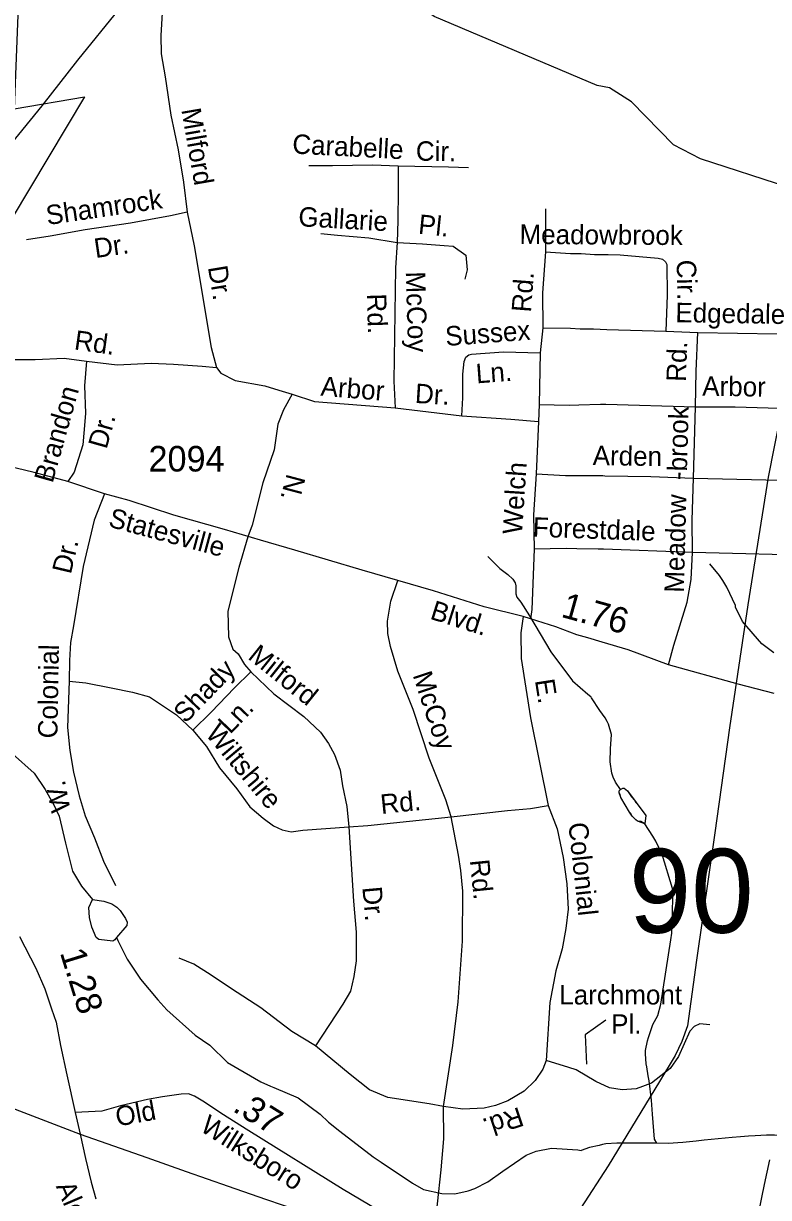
# Model space of a CAD drawing. Extents: x 1473865 to 1648260, y 639067 to 773536.
# Drawn here: x 1551919 to 1555561, y 707013 to 712751 of the extents above; entities that cross this region are included whole.
import ezdxf

# ---------------------------------------------------------------- set-up
doc = ezdxf.new("R2010")
doc.units = 0
for name, color, linetype in [('Exist Boundary Political City Limit New', 7, 'Continuous'), ('Exist Hydrographic Creek Single Shore', 7, 'Continuous'), ('Exist Hydrographic Misc Water Feature', 7, 'Continuous'), ('Exist Railroad Mainline', 7, 'Continuous'), ('Exist Road Non-System Primary Historical Abandoned', 7, 'Continuous'), ('Exist Road Non-System Primary Historical Abandoned Label', 7, 'Continuous'), ('Exist Road Non-System Type 51', 7, 'Continuous'), ('Exist Road Non-System Type 51 Label', 7, 'Continuous'), ('Exist Road Primary US Attributed', 7, 'Continuous'), ('Exist Road Primary US Label', 7, 'Continuous'), ('Exist Road Primary US Mileage Hundredths English Label', 7, 'Continuous'), ('Exist Road Primary US UnDivided 4 Lane Attributed', 7, 'Continuous'), ('Exist Road Secondary Mileage Hundredths English Label', 7, 'Continuous'), ('Exist Road Secondary Structure Standard Bridge Number Label', 7, 'Continuous'), ('Exist Road Secondary Type 51 Attributed', 7, 'Continuous'), ('Exist Road Secondary Type 51 Label', 7, 'Continuous'), ('Exist Road Secondary Type 51 Number Label', 7, 'Continuous'), ('Exist Utilities Electrical Transmission Line', 7, 'Continuous'), ('Map Preparation Boundary City Limit Buffer Line', 7, 'Continuous')]:
    doc.layers.add(name, color=color, linetype=linetype)

msp = doc.modelspace()

# ---------------------------------------------------------------- linework, layer by layer
at = {"layer": 'Exist Boundary Political City Limit New'}
msp.add_lwpolyline([(1551901.5, 713044.3), (1551873, 712334.2), (1552217, 712392.4), (1551863.2, 711800.8), (1551873, 712111.1), (1551692.5, 711877.2), (1551538, 711711.1), (1551326.1, 711510.6), (1551177.2, 711367.4), (1551017, 711235.6), (1550977.1, 711108.7), (1550578.8, 711186.2), (1550473.6, 711357.9), (1550274.4, 711230.5), (1549965.4, 711840.4), (1549826, 711850.9), (1549777.2, 712119.2), (1550127.2, 712224.2), (1549999.6, 712628.1), (1549234.4, 712324.4), (1548771.1, 712923.9)], dxfattribs=at)
at = {"layer": 'Exist Hydrographic Creek Single Shore'}
for points in [[(1554722.7, 712448.4), (1553926, 712785.4), (1553118, 713330.2)], [(1556764, 711667.7), (1555660, 711949.4), (1555228, 712089.4), (1555095.9, 712157.7), (1554891, 712368.7), (1554783, 712436.5), (1554722.7, 712448.4)]]:
    msp.add_lwpolyline(points, dxfattribs=at)
at = {"layer": 'Exist Hydrographic Misc Water Feature'}
msp.add_line((1554677.7, 709474.3), (1554691.2, 709462.8), dxfattribs=at)
for points in [[(1554188.1, 710147.1), (1554247.4, 710087.2), (1554286.9, 710058.4), (1554310.5, 710035.9), (1554322.1, 710017.6), (1554325.9, 710003.6), (1554325, 709963.6), (1554330.8, 709947.5), (1554350.3, 709923.1), (1554391.7, 709857.1), (1554495.8, 709680.2), (1554603, 709538.5), (1554677.7, 709474.3)], [(1555586.6, 709675.3), (1555527.4, 709720), (1555433.5, 709828.5), (1555399.1, 709899), (1555399.3, 709907.2), (1555357.2, 709996.7), (1555337.9, 710029.1), (1555320.4, 710054), (1555273.5, 710110)], [(1554837.5, 709006.8), (1554812.1, 709043.4), (1554800.7, 709067.5), (1554795.1, 709088.1), (1554786.2, 709143.3), (1554787.6, 709205.6), (1554793.2, 709276.1), (1554778.2, 709326.4), (1554772.6, 709340.5), (1554762.8, 709357.9), (1554735.7, 709393.8), (1554695.1, 709455.3), (1554691.2, 709462.8)], [(1551546.9, 709409.4), (1551652.2, 709332.2), (1551668, 709323.9), (1551691.8, 709313.5), (1551707.8, 709309.1), (1551731.7, 709308.6), (1551771.4, 709293.8), (1551823.8, 709235.4), (1551865.2, 709182), (1551971.4, 709087.8), (1552023.9, 709006.8), (1552070.4, 708926), (1552093.5, 708877.5), (1552124.8, 708744.9), (1552158.1, 708608.3), (1552202.7, 708535.4), (1552255.8, 708469.9)], [(1554955.5, 708839.5), (1554936, 708850.5), (1554920.1, 708853.4), (1554912.2, 708859.3), (1554894.7, 708877.7), (1554887, 708890.1), (1554881.1, 708896), (1554838.5, 708968.2), (1554834.9, 708983.1), (1554831.1, 708991.4), (1554831.1, 709000.4), (1554837.5, 709006.8)], [(1554955.5, 708839.5), (1554920.1, 708853.4), (1554912.2, 708859.3), (1554894.7, 708877.7), (1554881.1, 708896), (1554838.5, 708968.2), (1554831.1, 708991.4), (1554831.1, 709000.4), (1554837.5, 709006.8)], [(1554837.5, 709006.8), (1554847.6, 709014.8), (1554855.6, 709013.9), (1554871.3, 709000.4), (1554890.7, 708972.1), (1554906.3, 708953.7), (1554910.1, 708945.5), (1554917.8, 708937.1), (1554960.6, 708880.4), (1554955.5, 708839.5)], [(1554837.5, 709006.8), (1554847.6, 709014.8), (1554855.6, 709013.9), (1554871.3, 709000.4), (1554960.6, 708880.4), (1554955.5, 708839.5)], [(1555015.2, 707278.3), (1555002.5, 707299.1), (1554993.1, 707420.7), (1554988.5, 707489.7), (1554976.5, 707583.5), (1554973, 707607.4), (1554966.1, 707651.9), (1554962.3, 707667.5), (1554959.5, 707716), (1554959.8, 707731.6), (1554968.7, 707779.8), (1554973.1, 707795.3), (1554994.5, 707858.9), (1555019.7, 707902.7), (1555034.1, 707959), (1555083.5, 708273.2), (1555088.2, 708305.1), (1555093.5, 708472.4), (1555090.5, 708524.1), (1555040.7, 708689.3), (1555010, 708755.5), (1554994.5, 708779.6), (1554955.5, 708839.5)], [(1552373.2, 708284.5), (1552365.1, 708272.2), (1552356, 708266.5), (1552287.7, 708273.8), (1552273.9, 708284.1), (1552252.9, 708334.5), (1552241.8, 708382.7), (1552238.7, 708430.8), (1552255.8, 708469.9)], [(1552255.8, 708469.9), (1552311.3, 708461.3), (1552351.1, 708448.4), (1552374.8, 708432), (1552390.5, 708415.7), (1552417.7, 708377.1), (1552425.4, 708359), (1552423.1, 708343), (1552373.2, 708284.5)], [(1552373.2, 708284.5), (1552379.6, 708269.9), (1552425.8, 708179.1), (1552490.8, 708079.8), (1552576, 707980.1), (1552619.1, 707931.2), (1552758.7, 707806.5), (1552830.1, 707758.7), (1552916.1, 707673.3), (1553078.3, 707578.1), (1553126, 707557.1), (1553141.8, 707550.8), (1553260.9, 707500.4), (1553368.7, 707420.6), (1553410.1, 707382.1), (1553465.8, 707338.3), (1553627.3, 707213.1), (1553666.8, 707186.3), (1553820.9, 707083.3), (1553874.3, 707052.4), (1553963.9, 707032.3), (1554027.9, 707031.1), (1554092.2, 707045.7), (1554124.4, 707057.1), (1554189.1, 707089.8), (1554262.1, 707142.3), (1554375.7, 707219.9), (1554424.8, 707239.7), (1554500.3, 707255.4), (1554628, 707245.7), (1554644, 707244)], [(1555722.8, 707296.8), (1555651, 707309), (1555627, 707312.7), (1555589, 707317.6), (1555551, 707318.3), (1555495, 707315.4), (1555463, 707312.8), (1555422.9, 707309.4), (1555382.8, 707306.1), (1555246.5, 707294.1), (1555206.2, 707289.2), (1555142.1, 707283.1), (1555070, 707277.2), (1555015.2, 707278.3)], [(1555015.2, 707278.3), (1554961.9, 707279.4), (1554818.3, 707279), (1554765.7, 707275.1), (1554749.6, 707272.2), (1554733.5, 707268.4), (1554685.3, 707257.1), (1554644, 707244)]]:
    msp.add_lwpolyline(points, dxfattribs=at)
at = {"layer": 'Exist Railroad Mainline'}
msp.add_lwpolyline([(1551836.2, 707462.2), (1552196, 707323.2), (1552521.6, 707208.7), (1552713.1, 707139.8), (1552919.8, 707069.4), (1553101.8, 707005.4), (1553188.8, 706975.3), (1553332.7, 706925.6)], dxfattribs=at)
at = {"layer": 'Exist Road Non-System Primary Historical Abandoned'}
msp.add_lwpolyline([(1553928.9, 706782.8), (1553693, 706926.4), (1553481.1, 707053.1), (1553020.8, 707339.3), (1552883.2, 707426.1), (1552803.4, 707479), (1552754.5, 707508.9), (1552724.6, 707519.8), (1552689.7, 707517.9), (1552598.4, 707504.9), (1552525.6, 707491.9), (1552393, 707461), (1552302.2, 707436.1), (1552172.1, 707429.7)], dxfattribs=at)
at = {"layer": 'Exist Road Non-System Type 51'}
for p, q in [((1554470.1, 711845.8), (1554470.9, 711635.7)), ((1554457.1, 711263.6), (1554443.5, 711141.8)), ((1555058.5, 711247.6), (1555214.5, 711240.5)), ((1554443.5, 711141.8), (1554439.6, 710889.8)), ((1553734.9, 710872.7), (1554060.6, 710833.6)), ((1554439.6, 710889.8), (1554436.3, 710805.8)), ((1555193.5, 710528.5), (1555204, 710878.5)), ((1554436.3, 710805.8), (1554424.3, 710549.7)), ((1555193.5, 710528.5), (1555953.9, 710511))]:
    msp.add_line(p, q, dxfattribs=at)
for points in [[(1552633.1, 713080.4), (1552622.8, 712987.5), (1552596.1, 712803.8), (1552590.4, 712691.8), (1552591.1, 712603.8), (1552611.4, 712491.3), (1552638.4, 712302.9), (1552674, 712134.2), (1552701.6, 711975.6), (1552719.3, 711829.4)], [(1553749.8, 712054.7), (1553624.4, 712059.4), (1553429, 712056.4), (1553313, 712056.1)], [(1553749.8, 712054.7), (1553749.8, 711935.7), (1553749, 711789.2), (1553745.4, 711681.2)], [(1554094.3, 712045.6), (1553996.7, 712048.6), (1553749.8, 712054.7)], [(1552719.3, 711829.4), (1552637.1, 711810.6), (1552442.5, 711775.5), (1552219.9, 711743), (1552049.4, 711711.8), (1551933.2, 711693.6)], [(1552719.3, 711829.4), (1552752.8, 711664.6), (1552835.4, 711167.1), (1552861.8, 711070.7)], [(1553371.7, 711725.1), (1553454, 711716), (1553606.5, 711703.7), (1553745.4, 711681.2)], [(1553745.4, 711681.2), (1553737.5, 711557.1), (1553728.9, 711003.9), (1553734.9, 710872.7)], [(1553745.4, 711681.2), (1553869.4, 711675.1), (1553975.2, 711665.5), (1554018.5, 711662.3), (1554080.6, 711619.5), (1554088.2, 711548.1), (1554076, 711502.3)], [(1554470.9, 711635.7), (1554455.8, 711435.7), (1554457.1, 711263.6)], [(1554470.9, 711635.7), (1554592.8, 711627.9), (1554644.9, 711627), (1554710.5, 711622.2), (1554776.2, 711621.8), (1554835, 711621.3), (1555020.9, 711604.8), (1555043, 711599.1), (1555056.4, 711586), (1555062.7, 711573.7), (1555065.7, 711423.8), (1555058.5, 711247.6)], [(1554457.1, 711263.6), (1554593.2, 711261.5), (1554639.4, 711258.3), (1554705, 711258.2), (1554770.6, 711256.2), (1555058.5, 711247.6)], [(1555204, 710878.5), (1555207.3, 711052.5), (1555214.5, 711240.5)], [(1555214.5, 711240.5), (1555602.7, 711233.8), (1555976.8, 711217.1)], [(1551113.4, 710805), (1551129.8, 710863.6), (1551153.2, 710945.5), (1551162.8, 711031.2), (1551141.6, 711083.6), (1551600, 711100.4), (1551750.2, 711108.2), (1551860.1, 711108.4), (1551976.2, 711108.6), (1552116.8, 711115.2), (1552226.7, 711101.6)], [(1552226.7, 711101.6), (1552217.5, 710979.6), (1552221.8, 710846.2), (1552219.2, 710806.2), (1552208.4, 710692.7), (1552165.7, 710558.4), (1552135.2, 710512.6)], [(1552226.7, 711101.6), (1552375.8, 711082.3), (1552543.4, 711091.6), (1552652.1, 711086.8), (1552792.1, 711076.6), (1552861.8, 711070.7)], [(1554060.6, 710833.6), (1554065.8, 710921.5), (1554065.8, 711037.6), (1554072.6, 711099.7), (1554081.4, 711120.1), (1554095.1, 711131.3), (1554109.2, 711135), (1554265.5, 711146.6), (1554443.5, 711141.8)], [(1552861.8, 711070.7), (1552883.5, 711042.3), (1552953, 711007.2), (1553097.8, 710981.2), (1553167.4, 710959.9), (1553231.8, 710939.8)], [(1553231.8, 710939.8), (1553190.4, 710862.9), (1553161.7, 710793.3), (1553143.4, 710668.2), (1553088.5, 710506.4), (1553036.8, 710299.8), (1553015.5, 710241.8)], [(1553231.8, 710939.8), (1553341.1, 710904.2), (1553734.9, 710872.7)], [(1554439.6, 710889.8), (1554585.6, 710885.4), (1554633.8, 710887.2), (1554739, 710891.2), (1554765, 710890.5), (1555204, 710878.5)], [(1555204, 710878.5), (1555398, 710877.2), (1555612.2, 710871.6), (1555962.3, 710857)], [(1554060.6, 710833.6), (1554300.5, 710817.9), (1554436.3, 710805.8)], [(1554424.3, 710549.7), (1554411.3, 710349.9), (1554414.9, 710181.7)], [(1554424.3, 710549.7), (1554568.2, 710541.6), (1554628.5, 710541.5), (1554751.4, 710541.4), (1554759.7, 710541.3), (1554985.4, 710537.9), (1555193.5, 710528.5)], [(1555188.9, 710166.5), (1555188.1, 710324.5), (1555193.5, 710528.5)], [(1552313.9, 710452.1), (1552263.6, 710323.2), (1552210.3, 710097.8), (1552163.8, 709808.2), (1552148.5, 709726.4), (1552143.3, 709638.5), (1552141.7, 709536.3)], [(1553015.5, 710241.8), (1552971.1, 710092.1), (1552917.8, 709878.6), (1552921.1, 709754.3), (1552942.4, 709693.3), (1552967.8, 709669.9), (1552999.2, 709619.2), (1553030.5, 709582.8)], [(1554414.9, 710181.7), (1554404.3, 709887.8), (1554397.8, 709842.2)], [(1555188.9, 710166.5), (1554754.3, 710181.8), (1554727.2, 710182.8), (1554623.1, 710184.4), (1554570.8, 710185.2), (1554414.9, 710181.7)], [(1555071, 709617.2), (1555097.7, 709713.1), (1555163.2, 709922.7), (1555182.1, 710034.5), (1555188.9, 710166.5)], [(1555951.2, 710142.8), (1555839.1, 710149.7), (1555188.9, 710166.5)], [(1554009.8, 708873.2), (1553983.1, 708957.6), (1553902.2, 709160.9), (1553823.9, 709398.4), (1553748.7, 709585.7), (1553712.5, 709706.5), (1553699.6, 709770.7), (1553698.4, 709830.8), (1553714, 709928.5), (1553748.2, 710028.9)], [(1554360.5, 709852.6), (1554349.6, 709772.6), (1554351.9, 709648.5), (1554397.4, 709357.6), (1554482.8, 708929.9)], [(1553030.5, 709582.8), (1552949.4, 709504), (1552835.6, 709385.6), (1552746.1, 709297)], [(1553030.5, 709582.8), (1553142.9, 709475), (1553289.2, 709364.6), (1553370.1, 709287.4), (1553409.2, 709232.7), (1553438.5, 709178.1), (1553467.4, 709101.7), (1553478.2, 709025.4), (1553498.6, 708925), (1553509, 708824.7)], [(1552141.7, 709536.3), (1552134.3, 709310.3), (1552144.6, 709198), (1552162.9, 709091.6), (1552191.2, 708977.2), (1552219.6, 708878.6), (1552266.1, 708771.8), (1552310.4, 708657), (1552368.6, 708538)], [(1552141.7, 709536.3), (1552223.6, 709529), (1552347.4, 709505.1), (1552451, 709483.6), (1552534.5, 709460.3), (1552667.2, 709372.2), (1552746.1, 709297)], [(1552746.1, 709297), (1552813, 709217.8), (1552877.3, 709112.8), (1552961.9, 709011.4), (1553024.5, 708922.3), (1553089.6, 708867.2), (1553141.1, 708830.5), (1553182.7, 708809.9), (1553226.8, 708801.2), (1553284.7, 708808.2), (1553509, 708824.7)], [(1554009.8, 708873.2), (1554284.4, 708904.9), (1554396.7, 708915.2), (1554482.8, 708929.9)], [(1554482.8, 708929.9), (1554527.1, 708815.2), (1554556.9, 708674.7), (1554575.1, 708546.3), (1554581.2, 708422.1), (1554569.7, 708328), (1554552.3, 708228.4), (1554520.5, 708120.7), (1554492.2, 707967), (1554473.8, 707683.1)], [(1553509, 708824.7), (1553601.2, 708831.5), (1554009.8, 708873.2)], [(1553972.4, 707458.7), (1554016.9, 707756.1), (1554044.2, 707969.9), (1554064.6, 708265.8), (1554066.3, 708509.9), (1554056, 708612.2), (1554045.1, 708686.4), (1554009.8, 708873.2)], [(1553509, 708824.7), (1553531.5, 708462.1), (1553545.2, 708309.9), (1553545.2, 708169.6), (1553534, 708093.8), (1553516.8, 708021.9), (1553479.9, 707958.5), (1553346.7, 707754.4)], [(1553346.7, 707754.4), (1553229.8, 707824.2), (1553079.5, 707940.7), (1552934.9, 708032.9), (1552836, 708100.5), (1552750.7, 708153.9), (1552679.2, 708182.9)], [(1555274.3, 707857.2), (1555224.4, 707862), (1555196.9, 707848.7), (1555175.8, 707826.6), (1555120.1, 707703.4), (1555079.3, 707643.8), (1554988.4, 707573), (1554914, 707544.1), (1554845.9, 707539.1), (1554783.9, 707549.9), (1554715.6, 707580.5), (1554619.9, 707637.7), (1554584.4, 707648.7), (1554473.8, 707683.1)], [(1553972.4, 707458.7), (1553902.5, 707471.7), (1553699, 707502.8), (1553610.5, 707540), (1553515.4, 707615), (1553346.7, 707754.4)], [(1554473.8, 707683.1), (1554457.2, 707641.4), (1554420.4, 707585.9), (1554365.5, 707532.6), (1554286.7, 707485.7), (1554226.4, 707462.7), (1554170.3, 707449.5), (1554066.2, 707445.2), (1553972.4, 707458.7)], [(1553928.9, 706782.8), (1553931.2, 706889.8), (1553942.2, 706982.5), (1553959.9, 707148), (1553973.1, 707300.3), (1553972.4, 707458.7)]]:
    msp.add_lwpolyline(points, dxfattribs=at)
at = {"layer": 'Exist Road Non-System Type 51 Label'}
msp.add_lwpolyline([(1554764.7, 707880.4), (1554664.2, 707808.5), (1554671.4, 707664.8)], dxfattribs=at)
at = {"layer": 'Exist Road Primary US Attributed'}
msp.add_lwpolyline([(1551078.4, 711381.3), (1551340, 711617.3), (1551526.1, 711796.8), (1551839.4, 712139.5), (1552010.4, 712349.6), (1552183.8, 712572.7), (1552591.8, 713074.8), (1552897.9, 713444.9), (1553119.6, 713714.2), (1553592.4, 714291.5), (1553943.2, 714696.8), (1554331.9, 715165.5), (1554453.3, 715299.2), (1554525.6, 715396.4)], dxfattribs=at)
at = {"layer": 'Exist Road Primary US UnDivided 4 Lane Attributed'}
msp.add_lwpolyline([(1551899.9, 708289.9), (1551979.8, 708134), (1552022.8, 708034), (1552055, 707935.1), (1552077.8, 707870.9), (1552100.3, 707756), (1552131.1, 707612.3), (1552172.1, 707429.7), (1552196, 707323.2), (1552221.6, 707204.3), (1552248.8, 707087.9), (1552271.8, 707007.1)], dxfattribs=at)
at = {"layer": 'Exist Road Secondary Type 51 Attributed'}
msp.add_lwpolyline([(1555587.9, 709476), (1555412.4, 709522.6), (1555071, 709617.2), (1554874.9, 709690.7), (1554747, 709728.2), (1554676.8, 709748.2), (1554623.7, 709763.4), (1554520.1, 709802.8), (1554397.8, 709842.2), (1554360.5, 709852.6), (1554171.1, 709900.6), (1553922.4, 709978.6), (1553748.2, 710028.9), (1553574, 710080.1), (1553245.4, 710177.4), (1553077.1, 710225.5), (1552900.9, 710278.9), (1552653, 710349.1), (1552435.5, 710419.3), (1552313.9, 710452.1), (1552135.2, 710512.6), (1551970.2, 710557.4), (1551793.8, 710599.1)], dxfattribs=at)
at = {"layer": 'Exist Utilities Electrical Transmission Line'}
for points in [[(1555647.8, 710987.6), (1555558.4, 710534), (1555459.7, 709910.7), (1555369.9, 709309.2), (1555298.7, 708795), (1555208.1, 708173.5), (1555164.6, 707852.6), (1555136.4, 707775.5), (1555104.2, 707708.3), (1555028.4, 707580.6), (1554776.1, 707167.9), (1554641.2, 706960.5)], [(1555565.5, 707198.4), (1555539.9, 707077), (1555470.1, 706743.1)]]:
    msp.add_lwpolyline(points, dxfattribs=at)
at = {"layer": 'Map Preparation Boundary City Limit Buffer Line'}
msp.add_lwpolyline([(1551901.5, 713044.3), (1551873, 712334.2), (1552217, 712392.4), (1551863.2, 711800.8), (1551873, 712111.1), (1551692.5, 711877.2), (1551538, 711711.1), (1551326.1, 711510.6), (1551177.2, 711367.4), (1551017, 711235.6), (1550977.1, 711108.7), (1550578.8, 711186.2), (1550473.6, 711357.9), (1550274.4, 711230.5), (1549965.4, 711840.4), (1549826, 711850.9), (1549777.2, 712119.2), (1550127.2, 712224.2), (1549999.6, 712628.1), (1549234.4, 712324.4), (1548771.1, 712923.9)], dxfattribs=at)

# ---------------------------------------------------------------- texts
at = {"layer": 'Exist Road Non-System Primary Historical Abandoned Label'}
for s, height, rotation, p in [('Old', 95, 10.37489, (1552377.8, 707360.1)), ('.37', 125, 327.94763, (1552936, 707438.7)), ('Wilksboro', 95, 327.59211, (1552776.5, 707342.5))]:
    msp.add_text(s, height=height, rotation=rotation, dxfattribs=at).set_placement(p)
at = {"layer": 'Exist Road Non-System Type 51 Label'}
for s, rotation, p in [('Milford', 279.87246, (1552689.9, 712330.1)), ('Carabelle', 357.02073, (1553231, 712116)), ('Cir.', 359.10916, (1553836, 712081.1)), ('Shamrock', 8.31341, (1552035.9, 711765.9)), ('Gallarie', 356.75987, (1553260.4, 711760.9)), ('Pl.', 354.22901, (1553845.8, 711724.4)), ('Meadowbrook', 359.5782, (1554343.3, 711674.2)), ('Dr.', 8.31341, (1552271, 711604.7)), ('Dr.', 279.42549, (1552819.9, 711560.6)), ('Cir.', 271.13574, (1555111.5, 711595.9)), ('McCoy', 271.65608, (1553787.3, 711538.3)), ('Rd.', 85.69776, (1554399.1, 711337.4)), ('Rd.', 271.65608, (1553596.9, 711430.2)), ('Edgedale', 359.01918, (1555104.6, 711291.6)), ('Sussex', 4.26239, (1553983.6, 711175)), ('Rd.', 351.94358, (1552163.2, 711158.7)), ('Rd.', 87.8047, (1555156, 710999)), ('Ln.', 4.26239, (1554133.4, 710992.2)), ('Arbor', 355.42086, (1553368.9, 710932.5)), ('Dr.', 356.50037, (1553830.4, 710897)), ('Arbor', 359.15158, (1555236.1, 710932.1)), ('Brandon', 74.2444, (1552060.6, 710501.4)), ('Meadow  -brook', 88.50475, (1555146.5, 709968.5)), ('Dr.', 74.2444, (1552324.4, 710667.4)), ('Arden', 359.15656, (1554700.5, 710593)), ('Welch', 86.26528, (1554355.6, 710252.4)), ('N.', 255.07914, (1553206.6, 710554.8)), ('Forestdale', 357.97254, (1554407, 710243.4)), ('Dr.', 76.67892, (1552149.9, 710056.4)), ('Colonial', 89.0659, (1552084.4, 709256.8)), ('Milford', 321.27649, (1553010.8, 709649.5)), ('Shady', 46.11375, (1552711.1, 709327.2)), ('McCoy', 288.23384, (1553820.3, 709566.8)), ('E.', 278.89917, (1554418.5, 709541)), ('Ln.', 46.11375, (1552928.7, 709274.4)), ('Wiltshire', 309.84933, (1552804.5, 709276.9)), ('W.', 100.93057, (1552149.4, 708905.8)), ('Rd.', 5.83686, (1553668.1, 708887.8)), ('Colonial', 276.25441, (1554581.7, 708842.3)), ('Rd.', 275.77447, (1554100.4, 708661.8)), ('Dr.', 275.15756, (1553574.8, 708529.6)), ('Rd.', 198.39863, (1554342, 707457.2))]:
    msp.add_text(s, height=95, rotation=rotation, dxfattribs=at).set_placement(p)
for s, p in [('Larchmont', (1554537.7, 707956.8)), ('Pl.', (1554791.4, 707813.7))]:
    msp.add_text(s, height=95, dxfattribs=at).set_placement(p)
at = {"layer": 'Exist Road Primary US Label'}
msp.add_text('Alexander', height=95, rotation=293.15072, dxfattribs=at).set_placement((1552075.8, 707068.7))
at = {"layer": 'Exist Road Primary US Mileage Hundredths English Label'}
msp.add_text('1.28', height=125, rotation=287.22891, dxfattribs=at).set_placement((1552095.8, 708210.7))
at = {"layer": 'Exist Road Secondary Mileage Hundredths English Label'}
msp.add_text('1.76', height=125, rotation=344.52269, dxfattribs=at).set_placement((1554541.8, 709852.2))
at = {"layer": 'Exist Road Secondary Structure Standard Bridge Number Label'}
msp.add_text('90', height=410.1, dxfattribs=at).set_placement((1554877.7, 708307.4))
at = {"layer": 'Exist Road Secondary Type 51 Label'}
for s, rotation, p in [('Statesville', 344.93109, (1552328.8, 710293.7)), ('Blvd.', 342.57746, (1553901.4, 709842.7))]:
    msp.add_text(s, height=95, rotation=rotation, dxfattribs=at).set_placement(p)
at = {"layer": 'Exist Road Secondary Type 51 Number Label'}
msp.add_text('2094', height=125, dxfattribs=at).set_placement((1552529.9, 710561.7))

doc.saveas('drawing.dxf')
